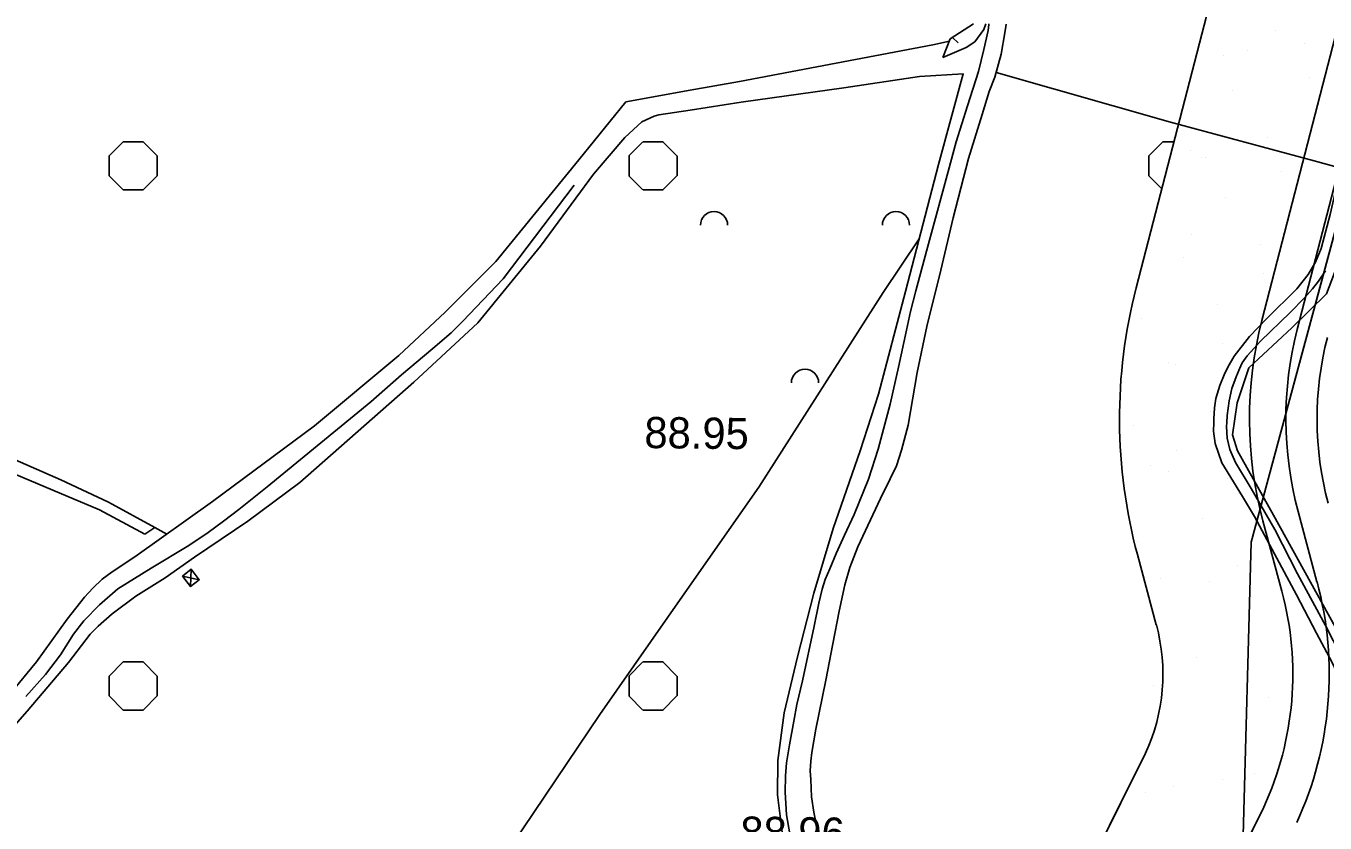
# Model space of a CAD drawing. Extents: x 417995 to 421451, y 4454518 to 4458015.
# Drawn here: x 419589 to 419838.9, y 4455665.2 to 4455818.4 of the extents above; entities that cross this region are included whole.
import ezdxf

# ---------------------------------------------------------------- set-up
doc = ezdxf.new("R2010")
doc.units = 0
for name, color, linetype in [('ADAKENARI', 7, 'Continuous'), ('B_Sundurma', 7, 'Continuous'), ('Hid_Suyol_Toprakustu', 7, 'Continuous'), ('KALDIRIM_FAT', 7, 'Continuous'), ('PL_AYA_PARK_DINLENME', 7, 'Continuous'), ('PL_KA_TARIM_ALANI', 7, 'Continuous'), ('S_Meyvalik', 7, 'Continuous'), ('Sev_Sevalti', 7, 'Continuous'), ('Sev_Sevustu', 7, 'Continuous'), ('Sev_Tarama', 7, 'Continuous'), ('Sinir_Duvar_tek_tarafa_ait', 7, 'Continuous'), ('Sinir_itirazli_Mulkiyet', 7, 'Continuous'), ('Sinir_Tel_bir_taraf', 7, 'Continuous'), ('TR_TARIMALANI', 7, 'Continuous'), ('TRFAT_PARKALANI', 7, 'Continuous'), ('Y_Kot_Noktasi', 7, 'Continuous'), ('Y_Yol_Kotu', 7, 'Continuous'), ('Yol_Toprak_Duz', 7, 'Continuous'), ('Yol_Toprak_Kesik', 7, 'Continuous')]:
    doc.layers.add(name, color=color, linetype=linetype)

msp = doc.modelspace()

# ---------------------------------------------------------------- linework, layer by layer
at = {"layer": 'ADAKENARI'}
for p, q in [((419802.57, 4455768.04), (419857.93, 4455982.18)), ((419826.78, 4455761.78), (419882.14, 4455975.93)), ((419826.97, 4455723.26), (419830.61, 4455709.74)), ((419802.83, 4455716.76), (419806.46, 4455703.24)), ((419776.71, 4455623), (419804.4, 4455678.61)), ((419803.43, 4455620.54), (419827.12, 4455668.19))]:
    msp.add_line(p, q, dxfattribs=at)
for centre, radius, start, end in [((419899.91, 4455742.88), 100.53, 165.5054, 195.0581), ((419899.91, 4455742.88), 75.53, 165.5054, 195.0581), ((419771.33, 4455693.79), 61.39, 335.3525, 15.0581), ((419771.33, 4455693.79), 36.39, 335.3525, 15.0581)]:
    msp.add_arc(centre, radius, start, end, dxfattribs=at)
at = {"layer": 'B_Sundurma'}
for p, q in [((419619.15, 4455712.65), (419622.37, 4455711.94)), ((419620.66, 4455710.66), (419620.82, 4455713.96))]:
    msp.add_line(p, q, dxfattribs=at)
msp.add_lwpolyline([(419619.15, 4455712.65), (419620.66, 4455710.66), (419622.37, 4455711.94), (419620.82, 4455713.96)], close=True, dxfattribs=at)
at = {"layer": 'Hid_Suyol_Toprakustu'}
msp.add_lwpolyline([(419588.98, 4455689.48), (419592.76, 4455693.74), (419595.67, 4455697.49), (419598.15, 4455701.46), (419600.16, 4455704.03), (419603.2, 4455707.14), (419606.71, 4455710.22), (419613.11, 4455714.18), (419620.38, 4455718.49), (419624.08, 4455720.99), (419627.05, 4455723.17), (419629.96, 4455725.41), (419635.42, 4455729.79), (419655.37, 4455746.13), (419661.24, 4455751.36), (419667.27, 4455756.41), (419670.83, 4455759.42), (419673.08, 4455761.64), (419680.83, 4455769.76), (419694.48, 4455787.78)], dxfattribs=at)
at = {"layer": 'KALDIRIM_FAT'}
for p, q in [((419833.56, 4455760.03), (419888.92, 4455974.18)), ((419833.73, 4455725.07), (419837.36, 4455711.56))]:
    msp.add_line(p, q, dxfattribs=at)
for centre, radius, start, end in [((419899.91, 4455742.88), 68.53, 165.5054, 195.0581), ((419899.91, 4455742.88), 62.53, 165.5054, 195.0581), ((419771.33, 4455693.79), 68.39, 335.3525, 15.0581)]:
    msp.add_arc(centre, radius, start, end, dxfattribs=at)
at = {"layer": 'PL_AYA_PARK_DINLENME'}
for p, q in [((419857.93, 4455982.18), (419802.57, 4455768.04)), ((419826.78, 4455761.78), (419882.14, 4455975.93)), ((419830.6, 4455709.74), (419826.97, 4455723.26)), ((419802.83, 4455716.76), (419806.46, 4455703.24)), ((419806.46, 4455703.24), (419806.46, 4455703.24))]:
    msp.add_line(p, q, dxfattribs=at)
for points in [[(420013.63, 4456854.22), (420021.56, 4456763.74), (419972.35, 4456528.79), (419896.15, 4456444.66), (419851.71, 4456390.68), (419781.86, 4456219.24), (419743.76, 4456181.14), (419715.18, 4456046.21), (419900.92, 4456001.76), (419824.72, 4455719.19), (419823.13, 4455660.45), (419756.46, 4455592.19), (419783.44, 4455525.52), (419794.56, 4455425.51), (419778.68, 4455323.91), (419819.96, 4455165.16), (419792.54, 4455014.98)], [(419804.4, 4455678.61), (419776.71, 4455623), (419768.21, 4455605.99), (419766.74, 4455602.8), (419765.22, 4455598.83), (419763.96, 4455594.76), (419762.97, 4455590.63), (419762.84, 4455589.82), (419762.4, 4455587.24), (419762.26, 4455586.44), (419761.82, 4455582.21), (419761.65, 4455577.95), (419761.75, 4455574.44), (419762.54, 4455561.28), (419771.07, 4455418.55), (419772.93, 4455400.8), (419770.22, 4455288.15), (419798.46, 4455144.95), (419791.07, 4455126.52), (419788.42, 4455109.34), (419786.36, 4455074.3), (419779.83, 4455031.69), (419779.71, 4455015.11)], [(419822.71, 4455151.21), (419795.28, 4455290.29), (419797.57, 4455385.64), (419797.88, 4455390.78), (419798.11, 4455400.41), (419795.99, 4455420.6), (419787.49, 4455562.77), (419786.85, 4455573.45), (419786.73, 4455575.53), (419786.67, 4455577.82), (419786.77, 4455580.43), (419787.04, 4455583.03), (419787.48, 4455585.61), (419788.09, 4455588.16), (419788.86, 4455590.66), (419789.8, 4455593.1), (419790.75, 4455595.18), (419799.07, 4455611.82), (419803.43, 4455620.54), (419827.12, 4455668.19)]]:
    msp.add_lwpolyline(points, dxfattribs=at)
for centre, radius, start, end in [((419899.91, 4455742.88), 100.53, 165.5054, 195.0581), ((419899.91, 4455742.88), 75.53, 165.5054, 195.0581), ((419771.33, 4455693.79), 61.39, 335.3525, 15.0581), ((419771.33, 4455693.79), 36.39, 335.3525, 15.0573), ((419771.33, 4455693.79), 36.39, 15.0575, 15.0581)]:
    msp.add_arc(centre, radius, start, end, dxfattribs=at)
at = {"layer": 'PL_KA_TARIM_ALANI'}
for p, q in [((419824.72, 4455719.19), (419900.92, 4456001.76)), ((419823.13, 4455660.45), (419824.72, 4455719.19))]:
    msp.add_line(p, q, dxfattribs=at)
at = {"layer": 'S_Meyvalik'}
for centre in [(419721.38, 4455780.11), (419756.38, 4455780.11), (419738.88, 4455749.8)]:
    msp.add_arc(centre, 2.62, 360, 180, dxfattribs=at)
at = {"layer": 'Sev_Sevalti'}
msp.add_lwpolyline([(419773.68, 4455818.79), (419773.27, 4455817.7), (419771.54, 4455815.36), (419769.9, 4455814.29), (419765.4, 4455812.32)], dxfattribs=at)
at = {"layer": 'Sev_Sevustu'}
msp.add_lwpolyline([(419771.29, 4455818.82), (419766.83, 4455815.9), (419765.4, 4455812.32)], dxfattribs=at)
at = {"layer": 'Sev_Tarama'}
msp.add_line((419767.23, 4455816.16), (419768.35, 4455815.13), dxfattribs=at)
at = {"layer": 'Sinir_Duvar_tek_tarafa_ait'}
msp.add_lwpolyline([(419934.37, 4455667.24), (419906.4, 4455675.21), (419873.5, 4455685.33), (419845.6, 4455694.32), (419829, 4455724.36), (419822.07, 4455736.69), (419821.13, 4455739.79), (419822.02, 4455745.98), (419824.24, 4455752.66), (419832.54, 4455760.38), (419839.19, 4455766.88), (419842.98, 4455776.84), (419846.4, 4455786.16), (419848.88, 4455793.3)], dxfattribs=at)
at = {"layer": 'Sinir_itirazli_Mulkiyet'}
for points in [[(419716.8, 4455806.04), (419726.29, 4455807.75), (419763.45, 4455814.78), (419766.66, 4455815.46)], [(419775.63, 4455809.44), (419809.22, 4455799.93), (419836.85, 4455792.45), (419841.98, 4455791.07)], [(419585.98, 4455689.98), (419591.06, 4455696.17), (419596.92, 4455704.36), (419600.26, 4455708.58), (419601.89, 4455710.34), (419603.71, 4455712.03), (419605.6, 4455713.45), (419609.95, 4455716.33), (419624.92, 4455726.97), (419644.52, 4455741.51), (419660.77, 4455755.02), (419669.66, 4455763.38), (419679.38, 4455773.12), (419695.39, 4455792.66), (419704.44, 4455803.81), (419716.8, 4455806.04)], [(419715.78, 4455709.43), (419729.97, 4455729.74), (419753.9, 4455767.14), (419760.85, 4455777.48)], [(419611.89, 4455720.7), (419613.8, 4455722), (419616.13, 4455720.72)], [(419651.07, 4455607.95), (419648.41, 4455609.66), (419667.7, 4455638.94), (419699.42, 4455686.01), (419715.78, 4455709.43)]]:
    msp.add_lwpolyline(points, dxfattribs=at)
at = {"layer": 'Sinir_Tel_bir_taraf'}
for points in [[(419716.76, 4455802.23), (419726.59, 4455803.77), (419746.37, 4455806.5), (419760.93, 4455808.66), (419769.33, 4455809.19), (419764.58, 4455791.75), (419758.22, 4455767.38), (419753.01, 4455747.63), (419749.49, 4455736.74), (419744.33, 4455721.77), (419740.61, 4455709.36), (419737.45, 4455697.14), (419734.89, 4455686.32), (419733.64, 4455677.16), (419733.59, 4455670.61), (419734.58, 4455662.9)], [(419698.18, 4455789.88), (419704.24, 4455796.99), (419707.52, 4455799.96), (419709.84, 4455801.06), (419710.77, 4455801.29), (419716.76, 4455802.23)], [(419698.18, 4455789.88), (419687.99, 4455776.05), (419675.94, 4455761.32), (419663.66, 4455749.9), (419641.72, 4455730.65), (419631.7, 4455723.17), (419621.43, 4455716.27), (419615.8, 4455712.28), (419610.13, 4455708.77), (419605.61, 4455705.4), (419602.88, 4455703.02), (419601.4, 4455701.48), (419597.18, 4455696.05), (419589.23, 4455686.66), (419580.46, 4455676.76)]]:
    msp.add_lwpolyline(points, dxfattribs=at)
at = {"layer": 'TR_TARIMALANI'}
for p, q in [((419605, 4455793.42), (419607.71, 4455796.13)), ((419607.75, 4455796.14), (419611.58, 4455796.14)), ((419614.25, 4455793.42), (419611.54, 4455796.13)), ((419705, 4455793.42), (419707.71, 4455796.13)), ((419707.75, 4455796.14), (419711.58, 4455796.14)), ((419714.25, 4455793.42), (419711.54, 4455796.13)), ((419805, 4455793.42), (419807.71, 4455796.13)), ((419807.74, 4455796.14), (419809.84, 4455796.14)), ((419605.04, 4455789.6), (419605.04, 4455793.43)), ((419614.29, 4455789.6), (419614.29, 4455793.43)), ((419705.04, 4455789.6), (419705.04, 4455793.43)), ((419714.29, 4455789.6), (419714.29, 4455793.43)), ((419805.03, 4455789.6), (419805.03, 4455793.43)), ((419607.71, 4455786.88), (419605, 4455789.59)), ((419611.54, 4455786.88), (419614.25, 4455789.59)), ((419707.71, 4455786.88), (419705, 4455789.59)), ((419711.54, 4455786.88), (419714.25, 4455789.59)), ((419807.5, 4455787.09), (419805, 4455789.59)), ((419607.75, 4455786.89), (419611.58, 4455786.89)), ((419707.75, 4455786.89), (419711.58, 4455786.89)), ((419605, 4455693.42), (419607.71, 4455696.13)), ((419607.75, 4455696.14), (419611.58, 4455696.14)), ((419614.25, 4455693.42), (419611.54, 4455696.13)), ((419705, 4455693.42), (419707.71, 4455696.13)), ((419707.75, 4455696.14), (419711.58, 4455696.14)), ((419714.25, 4455693.42), (419711.54, 4455696.13)), ((419605.04, 4455689.6), (419605.04, 4455693.43)), ((419614.29, 4455689.6), (419614.29, 4455693.43)), ((419705.04, 4455689.6), (419705.04, 4455693.43)), ((419714.29, 4455689.6), (419714.29, 4455693.43)), ((419607.71, 4455686.88), (419605, 4455689.59)), ((419611.54, 4455686.88), (419614.25, 4455689.59)), ((419707.71, 4455686.88), (419705, 4455689.59)), ((419711.54, 4455686.88), (419714.25, 4455689.59)), ((419607.75, 4455686.89), (419611.58, 4455686.89)), ((419707.75, 4455686.89), (419711.58, 4455686.89))]:
    msp.add_line(p, q, dxfattribs=at)
at = {"layer": 'TRFAT_PARKALANI'}
for p, q in [((419829.33, 4455817.55), (419829.33, 4455817.55)), ((419834.95, 4455815.07), (419834.95, 4455815.07)), ((419819.31, 4455812.75), (419819.31, 4455812.75)), ((419824.09, 4455813.67), (419824.09, 4455813.67)), ((419835.99, 4455808.57), (419835.99, 4455808.57)), ((419821.21, 4455805.96), (419821.21, 4455805.96)), ((419827.87, 4455796.98), (419827.87, 4455796.98)), ((419813.1, 4455794.38), (419813.1, 4455794.38)), ((419815.19, 4455793.16), (419815.19, 4455793.16)), ((419815.84, 4455793.06), (419815.84, 4455793.06)), ((419830.61, 4455790.45), (419830.61, 4455790.45)), ((419819.76, 4455785.4), (419819.76, 4455785.4)), ((419813.24, 4455778.29), (419813.24, 4455778.29)), ((419826.42, 4455776.42), (419826.42, 4455776.42)), ((419811.65, 4455773.81), (419811.65, 4455773.81)), ((419827.14, 4455770.76), (419827.14, 4455770.76)), ((419818.31, 4455764.83), (419818.31, 4455764.83)), ((419803.54, 4455762.23), (419803.54, 4455762.23)), ((419819.16, 4455757.32), (419819.16, 4455757.32)), ((419824.53, 4455755.98), (419824.53, 4455755.98)), ((419824.97, 4455755.85), (419824.97, 4455755.85)), ((419808.89, 4455753.67), (419808.89, 4455753.67)), ((419810.2, 4455753.25), (419810.2, 4455753.25)), ((419816.86, 4455744.27), (419816.86, 4455744.27)), ((419802.09, 4455741.66), (419802.09, 4455741.66)), ((419810.26, 4455736.8), (419810.26, 4455736.8)), ((419823.52, 4455735.29), (419823.52, 4455735.29)), ((419805.42, 4455733.97), (419805.42, 4455733.97)), ((419808.75, 4455732.69), (419808.75, 4455732.69)), ((419820.19, 4455731.36), (419820.19, 4455731.36)), ((419815.41, 4455723.71), (419815.41, 4455723.71)), ((419802.82, 4455719.2), (419802.82, 4455719.2)), ((419822.07, 4455714.73), (419822.07, 4455714.73)), ((419807.3, 4455712.12), (419807.3, 4455712.12)), ((419816.72, 4455711.67), (419816.72, 4455711.67)), ((419814.12, 4455696.9), (419814.12, 4455696.9)), ((419805.85, 4455691.56), (419805.85, 4455691.56)), ((419828.02, 4455689.37), (419828.02, 4455689.37)), ((419825.42, 4455674.6), (419825.42, 4455674.6)), ((419809.77, 4455672.28), (419809.77, 4455672.28)), ((419819.17, 4455673.6), (419819.17, 4455673.6)), ((419804.4, 4455670.99), (419804.4, 4455670.99))]:
    msp.add_line(p, q, dxfattribs=at)
at = {"layer": 'Yol_Toprak_Duz'}
for points in [[(419739.97, 4455673.56), (419739.9, 4455675.23), (419739.97, 4455677.07), (419740.18, 4455678.74), (419740.99, 4455683.21), (419742.9, 4455692.63), (419744.21, 4455699.64), (419745.45, 4455705.92), (419746.52, 4455710.99), (419747.49, 4455714.29), (419749.02, 4455718.27), (419753.39, 4455727.53), (419755.24, 4455731.32), (419756.47, 4455733.83), (419757.47, 4455736.82), (419758.72, 4455741.67), (419760.46, 4455751.81), (419762.3, 4455760.64), (419765.01, 4455771.45), (419767.41, 4455781.49), (419770.35, 4455792.93), (419772.93, 4455801.37), (419774.33, 4455805.79), (419775.37, 4455808.54), (419776.63, 4455812.95), (419777.33, 4455817.08)], [(419774.27, 4455818.79), (419774.26, 4455818.68), (419774.1, 4455817.52)], [(419820.02, 4455742.17), (419820.06, 4455743.52), (419820.46, 4455746.31), (419821.01, 4455748.71), (419821.79, 4455750.93), (419822.46, 4455752.49), (419822.98, 4455753.63), (419823.92, 4455754.99), (419826.51, 4455757.78), (419832.18, 4455763.33), (419834.94, 4455766.15), (419836.5, 4455767.87), (419837.63, 4455769.32), (419839.01, 4455771.31)], [(419817.51, 4455742.17), (419817.49, 4455740.51), (419817.75, 4455738.16), (419819.05, 4455734.41), (419823.07, 4455727.95), (419825.36, 4455724.08), (419828.25, 4455718.7), (419833.45, 4455709.02), (419837.3, 4455701.67), (419840.28, 4455696.02), (419842.56, 4455691.22), (419843.95, 4455688.04), (419844.95, 4455685.64), (419845.52, 4455683.79), (419845.67, 4455682.83)], [(419582.59, 4455734.03), (419594.22, 4455729.18), (419603.2, 4455725.37), (419611.89, 4455720.7)], [(419735.11, 4455674.16), (419735.09, 4455671.09), (419735.32, 4455666.75), (419736.89, 4455657.93), (419738.93, 4455650.25), (419742.12, 4455641.32), (419745.9, 4455629.73), (419748.36, 4455622.35), (419751.53, 4455614.13), (419754.75, 4455606.93), (419758.1, 4455600.1), (419760.15, 4455596.28), (419762.07, 4455593.39), (419763.96, 4455590.48), (419766.84, 4455586.86)]]:
    msp.add_lwpolyline(points, dxfattribs=at)
at = {"layer": 'Yol_Toprak_Kesik'}
for points in [[(419613.8, 4455722), (419604.91, 4455726.83), (419595.75, 4455731.12), (419584.34, 4455736.14), (419570.22, 4455741.94), (419555.7, 4455747.87), (419540.48, 4455754.71), (419525.87, 4455761.37), (419512.39, 4455766.71), (419493.3, 4455775.4), (419477.91, 4455781.58), (419463.04, 4455787.52), (419449.09, 4455793.19), (419436.23, 4455798.92), (419422.39, 4455804.75), (419407.76, 4455811.17), (419395.12, 4455816.94)], [(419774.1, 4455817.52), (419773.3, 4455813.86), (419772.24, 4455809.64), (419770.13, 4455803.02), (419767.95, 4455796.1), (419766.4, 4455790.42), (419763.99, 4455781.47), (419762.24, 4455775.12), (419760.19, 4455767.48), (419759.16, 4455763.51), (419758.42, 4455759.91), (419756.85, 4455752.82), (419755.25, 4455745.66), (419752.95, 4455737.05), (419751.1, 4455731.26), (419748.33, 4455724.51), (419746.48, 4455720.49), (419744.89, 4455717), (419743.63, 4455714.06), (419742.77, 4455711.98), (419742.18, 4455710.15), (419741.57, 4455707.43), (419740.63, 4455703.04), (419738.42, 4455692.48), (419737.3, 4455687.94), (419736.72, 4455684.74), (419735.92, 4455680.17), (419735.34, 4455676.77), (419735.11, 4455674.24), (419735.11, 4455674.16)], [(419777.55, 4455818.75), (419777.49, 4455818.27), (419777.33, 4455817.08)], [(419845.04, 4455818.04), (419844.39, 4455812.95), (419844.17, 4455805.32), (419844.13, 4455801.9), (419844.07, 4455800.51), (419843.81, 4455798.4), (419843.07, 4455795.63), (419841.45, 4455788.9), (419839.88, 4455782.13), (419838.16, 4455775.61), (419837.1, 4455772.96), (419835.66, 4455770.63), (419833.48, 4455767.85), (419827.66, 4455762.1), (419824.36, 4455758.72), (419821.41, 4455754.92), (419820.19, 4455752.83), (419819.51, 4455751.32), (419818.71, 4455749.26), (419817.92, 4455746.76), (419817.66, 4455744.96), (419817.52, 4455742.9), (419817.51, 4455742.17)], [(419847.09, 4455682.83), (419847.06, 4455683.22), (419846.66, 4455685.43), (419846.17, 4455688.02), (419845.23, 4455690.56), (419843.5, 4455694.38), (419838.98, 4455703.14), (419833.63, 4455713.08), (419829.23, 4455721.61), (419824.7, 4455729.45), (419821.72, 4455734.5), (419820.62, 4455736.96), (419820.11, 4455739.18), (419819.99, 4455741.38), (419820.02, 4455742.17)], [(419770.8, 4455592.38), (419768.29, 4455594.92), (419765.53, 4455598.21), (419762.58, 4455602.99), (419759.84, 4455608.69), (419757.09, 4455615.59), (419752.86, 4455626.4), (419749.57, 4455635.85), (419747.18, 4455643.08), (419743.74, 4455654.18), (419741.72, 4455661.59), (419740.56, 4455667.23), (419740.11, 4455670.21), (419739.97, 4455673.56)]]:
    msp.add_lwpolyline(points, dxfattribs=at)

# ---------------------------------------------------------------- texts
at = {"layer": 'Y_Kot_Noktasi'}
msp.add_text('88.95', height=6, rotation=359.3381, dxfattribs=at).set_placement((419707.96, 4455737.26))
at = {"layer": 'Y_Yol_Kotu'}
msp.add_text('88.96', height=6, rotation=359.3381, dxfattribs=at).set_placement((419726.41, 4455660.43))

doc.saveas('drawing.dxf')
